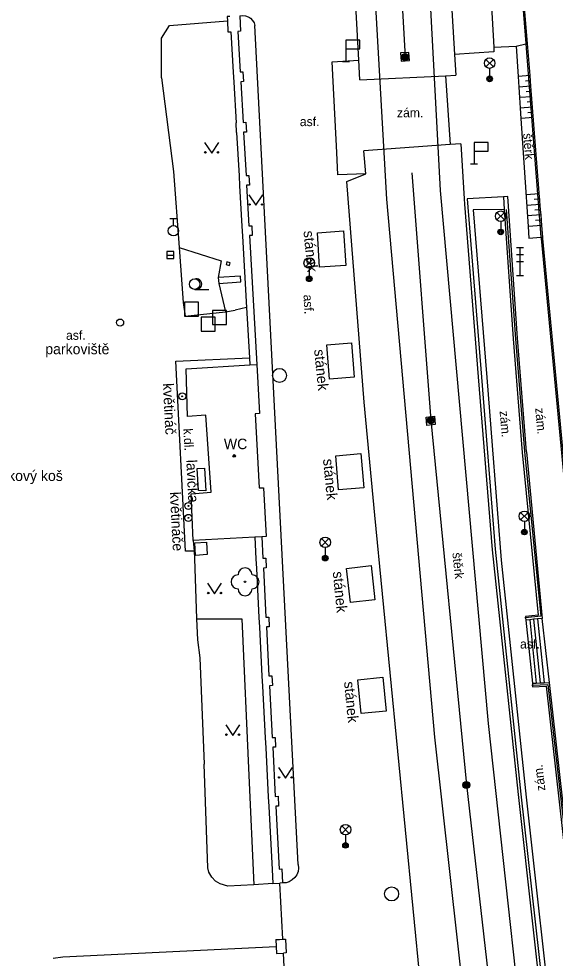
# Model space of a CAD drawing. Extents: x -599951 to -598963, y -1164095 to -1162939.
# Drawn here: x -599250.7 to -599212.4, y -1163365.3 to -1163298.3 of the extents above; entities that cross this region are included whole.
import ezdxf

# ---------------------------------------------------------------- set-up
doc = ezdxf.new("R2010")
doc.units = 0
for name, color, linetype in [('Level 10', 7, 'Continuous'), ('Level 11', 7, 'Continuous'), ('Level 13', 7, 'Continuous'), ('Level 15', 7, 'Continuous'), ('Level 21', 7, 'Continuous'), ('Level 22', 7, 'Continuous'), ('Level 25', 7, 'Continuous'), ('Level 26', 7, 'Continuous'), ('Level 27', 7, 'Continuous'), ('Level 28', 7, 'Continuous'), ('Level 33', 7, 'Continuous'), ('Level 34', 7, 'Continuous'), ('Level 36', 7, 'Continuous'), ('Level 39', 7, 'Continuous'), ('Level 40', 7, 'Continuous'), ('Level 41', 7, 'Continuous'), ('Level 42', 7, 'Continuous'), ('Level 5', 7, 'Continuous'), ('Level 53', 7, 'Continuous'), ('Level 54', 7, 'Continuous'), ('Level 7', 7, 'Continuous'), ('Level 8', 7, 'Continuous'), ('Level 9', 7, 'Continuous')]:
    doc.layers.add(name, color=color, linetype=linetype)

msp = doc.modelspace()

# ---------------------------------------------------------------- linework, layer by layer
at = {"layer": 'Level 10'}
for points in [[(-599214.4, -1163300.04), (-599214.8, -1163295.17), (-599214.81, -1163295), (-599214.85, -1163294.67), (-599214.9, -1163294.17), (-599214.96, -1163293.67), (-599215.02, -1163293.18), (-599215.07, -1163292.68), (-599215.13, -1163292.18), (-599215.18, -1163291.69), (-599215.24, -1163291.19), (-599215.33, -1163290.37)], [(-599213.32, -1163313.85), (-599213.38, -1163313.02), (-599213.41, -1163312.65), (-599213.44, -1163312.27), (-599213.47, -1163311.9), (-599214.16, -1163303.09), (-599214.19, -1163302.72), (-599214.22, -1163302.34), (-599214.4, -1163300.04)], [(-599207.49, -1163371.47), (-599207.56, -1163369.03), (-599207.95, -1163364.98), (-599210.95, -1163338.75), (-599211.93, -1163328.46), (-599212.74, -1163319.92), (-599213.31, -1163313.95), (-599213.32, -1163313.85)]]:
    msp.add_lwpolyline(points, dxfattribs=at)
at = {"layer": 'Level 11'}
for points in [[(-599226.36, -1163302.64), (-599226.44, -1163301.23), (-599229.19, -1163250.91), (-599229.87, -1163237.79)], [(-599220.44, -1163271.34), (-599221.38, -1163271.44), (-599219.62, -1163300.83)], [(-599218.46, -1163271.39), (-599218.13, -1163277.24), (-599218.07, -1163278.24), (-599217.9, -1163281.24), (-599216.82, -1163300.31)], [(-599234.94, -1163298.07), (-599234.736, -1163298.047), (-599234.531, -1163298.071), (-599234.338, -1163298.141), (-599234.25, -1163298.19), (-599234.165, -1163298.252), (-599234.021, -1163298.399), (-599233.914, -1163298.575), (-599233.85, -1163298.77)], [(-599240.52, -1163302.5), (-599240.52, -1163299.67), (-599239.94, -1163298.76), (-599235.82, -1163298.44)], [(-599230.76, -1163358.61), (-599233.85, -1163298.77)], [(-599215.22, -1163300.24), (-599214.53, -1163300.07)], [(-599214.53, -1163300.07), (-599214.4, -1163300.04)], [(-599222.87, -1163300.69), (-599223.46, -1163300.72)], [(-599223.46, -1163300.72), (-599223.42, -1163301.31)], [(-599222.83, -1163301.27), (-599222.87, -1163300.69)], [(-599216.82, -1163300.31), (-599216.8, -1163300.63), (-599219.62, -1163300.83)], [(-599219.62, -1163300.83), (-599219.53, -1163302.31)], [(-599216.82, -1163300.31), (-599215.22, -1163300.24)], [(-599215.22, -1163300.24), (-599215.08, -1163302.4), (-599215.03, -1163303.15), (-599214.98, -1163303.9), (-599214.93, -1163304.65), (-599214.88, -1163305.4), (-599214.37, -1163313.1), (-599214.32, -1163313.93), (-599213.45, -1163313.86)], [(-599225.95, -1163309.35), (-599227.94, -1163309.42), (-599228.02, -1163307.82), (-599228.28, -1163302.76), (-599228.35, -1163301.36), (-599226.44, -1163301.23)], [(-599223.42, -1163301.31), (-599222.83, -1163301.27)], [(-599240.52, -1163302.5), (-599239.66, -1163309.18), (-599239.27, -1163314.59), (-599238.98, -1163318.53), (-599238.82, -1163319.49), (-599238.2, -1163319.42), (-599235.96, -1163319.18)], [(-599226.36, -1163302.64), (-599220.26, -1163302.35), (-599219.53, -1163302.31)], [(-599220.26, -1163302.35), (-599219.93, -1163307.26)], [(-599219.16, -1163307.2), (-599219.93, -1163307.26), (-599226.08, -1163307.7)], [(-599219.16, -1163307.2), (-599218.93, -1163311.13), (-599218.91, -1163311.5), (-599217.92, -1163323.83), (-599216.92, -1163336.16), (-599215.08, -1163353.62), (-599213.02, -1163372.05), (-599212.82, -1163372.02)], [(-599221.47, -1163372.95), (-599225.31, -1163333.69), (-599226.05, -1163325.62), (-599227.29, -1163309.9), (-599225.95, -1163309.35), (-599226.08, -1163307.7)], [(-599216.13, -1163310.98), (-599218.72, -1163311.13)], [(-599218.72, -1163311.13), (-599217.7, -1163323.84), (-599216.72, -1163336.12)], [(-599216.07, -1163311.88), (-599218.28, -1163311.9), (-599217.32, -1163323.86), (-599216.28, -1163336.89)], [(-599213.45, -1163313.86), (-599213.32, -1163313.85)], [(-599235.87, -1163315.62), (-599235.9, -1163315.81)], [(-599235.63, -1163315.68), (-599235.87, -1163315.62)], [(-599235.9, -1163315.81), (-599235.66, -1163315.87)], [(-599235.66, -1163315.87), (-599235.63, -1163315.68)], [(-599234.89, -1163316.63), (-599236.48, -1163316.74)], [(-599236.48, -1163316.74), (-599236.44, -1163317.16)], [(-599234.85, -1163317.05), (-599234.89, -1163316.63)], [(-599236.44, -1163317.16), (-599234.85, -1163317.05)], [(-599234.45, -1163318.88), (-599235.27, -1163319.06)], [(-599235.96, -1163319.18), (-599235.27, -1163319.06)], [(-599238.18, -1163336.26), (-599238.8, -1163336.26), (-599239.49, -1163322.7), (-599234.24, -1163322.46)], [(-599221.64, -1163326.69), (-599221.05, -1163326.63)], [(-599221.58, -1163327.29), (-599221.64, -1163326.69)], [(-599221.05, -1163326.63), (-599220.99, -1163327.23)], [(-599220.99, -1163327.23), (-599221.58, -1163327.29)], [(-599238.25, -1163335.5), (-599238.18, -1163336.26), (-599238.16, -1163336.77), (-599238.03, -1163341.07)], [(-599238.14, -1163335.67), (-599237.32, -1163335.62)], [(-599237.32, -1163335.62), (-599237.27, -1163336.5), (-599238.09, -1163336.56), (-599238.14, -1163335.67)], [(-599216.72, -1163336.12), (-599214.89, -1163353.58)], [(-599216.28, -1163336.89), (-599214.5, -1163353.81)], [(-599238.03, -1163341.07), (-599237.94, -1163342.58), (-599237.78, -1163343.87), (-599237.47, -1163351.44)], [(-599213.69, -1163341.08), (-599213.23, -1163345.64)], [(-599212.84, -1163345.62), (-599213.35, -1163341.05)], [(-599214.53, -1163341.17), (-599214.06, -1163345.67)], [(-599214.25, -1163341.14), (-599213.79, -1163345.66)], [(-599213.97, -1163341.11), (-599213.51, -1163345.65)], [(-599232.58, -1163359.96), (-599233.92, -1163360.04), (-599235.79, -1163360.15), (-599236.34, -1163359.98), (-599236.66, -1163359.79), (-599236.94, -1163359.5), (-599237.15, -1163359.14), (-599237.21, -1163358.84), (-599237.47, -1163351.44)], [(-599234.3, -1163352.25), (-599233.92, -1163360.04)], [(-599214.89, -1163353.58), (-599212.82, -1163372.02)], [(-599214.5, -1163353.81), (-599212.47, -1163371.97)], [(-599230.76, -1163358.61), (-599230.742, -1163358.856), (-599230.779, -1163359.099), (-599230.869, -1163359.329), (-599231.01, -1163359.53), (-599231.187, -1163359.701), (-599231.4, -1163359.826), (-599231.634, -1163359.9), (-599231.88, -1163359.92)]]:
    msp.add_lwpolyline(points, dxfattribs=at)
at = {"layer": 'Level 13'}
for points in [[(-599227.9, -1163250.53), (-599226.6, -1163273.59), (-599224.47, -1163311.15), (-599221.04, -1163349.52), (-599208.62, -1163460.66)], [(-599222.94, -1163267.2), (-599220.64, -1163310.52), (-599217.22, -1163348.54), (-599213.85, -1163379.17), (-599204.7, -1163459.51)]]:
    msp.add_lwpolyline(points, dxfattribs=at)
at = {"layer": 'Level 15'}
for points in [[(-599214.22, -1163302.34), (-599215.08, -1163302.4)], [(-599214.19, -1163302.72), (-599214.55, -1163302.74)], [(-599214.16, -1163303.09), (-599215.03, -1163303.15)], [(-599214.13, -1163303.46), (-599214.5, -1163303.49)], [(-599214.1, -1163303.84), (-599214.98, -1163303.9)], [(-599214.07, -1163304.21), (-599214.44, -1163304.24)], [(-599214.04, -1163304.58), (-599214.93, -1163304.65)], [(-599213.99, -1163305.33), (-599214.88, -1163305.4)], [(-599214.02, -1163304.96), (-599214.39, -1163304.99)], [(-599213.54, -1163310.78), (-599214.52, -1163310.85)], [(-599213.49, -1163311.52), (-599214.47, -1163311.6)], [(-599213.51, -1163311.15), (-599213.94, -1163311.18)], [(-599213.44, -1163312.27), (-599214.42, -1163312.34)], [(-599213.47, -1163311.9), (-599213.88, -1163311.93)], [(-599213.41, -1163312.65), (-599213.83, -1163312.68)], [(-599213.38, -1163313.02), (-599214.37, -1163313.1)]]:
    msp.add_lwpolyline(points, dxfattribs=at)
at = {"layer": 'Level 21'}
for points in [[(-599239.27, -1163314.59), (-599236.26, -1163315.55), (-599236.48, -1163316.74)], [(-599236.44, -1163317.16), (-599235.96, -1163319.18)]]:
    msp.add_lwpolyline(points, dxfattribs=at)
at = {"layer": 'Level 22'}
msp.add_circle((-599234.56, -1163338.44), 0.05, dxfattribs=at)
for centre, start, end in [((-599234.56, -1163337.94), 0, 180), ((-599235.06, -1163338.44), 90, 270), ((-599234.06, -1163338.44), 270, 90), ((-599234.56, -1163338.94), 180, 0)]:
    msp.add_arc(centre, 0.5, start, end, dxfattribs=at)
at = {"layer": 'Level 25'}
for centre, radius in [((-599223.14, -1163301.02), 0.25), ((-599223.14, -1163301.02), 0.2), ((-599223.14, -1163301.02), 0.15), ((-599223.14, -1163301.02), 0.1), ((-599223.14, -1163301.02), 0.05), ((-599239.04, -1163325.21), 0.25), ((-599239.04, -1163325.21), 0.0303), ((-599221.3, -1163326.92), 0.25), ((-599221.3, -1163326.92), 0.2), ((-599221.3, -1163326.92), 0.15), ((-599221.3, -1163326.92), 0.1), ((-599221.3, -1163326.92), 0.05), ((-599238.6, -1163333.03), 0.25), ((-599238.6, -1163333.03), 0.0303), ((-599238.6, -1163333.88), 0.25), ((-599238.6, -1163333.88), 0.0303), ((-599218.77, -1163352.93), 0.25), ((-599218.77, -1163352.93), 0.2), ((-599218.77, -1163352.93), 0.15), ((-599218.77, -1163352.93), 0.1), ((-599218.77, -1163352.93), 0.05)]:
    msp.add_circle(centre, radius, dxfattribs=at)
at = {"layer": 'Level 26'}
for points in [[(-599238.87, -1163319.5), (-599237.87, -1163319.5), (-599237.87, -1163318.5), (-599238.87, -1163318.5)], [(-599237.7, -1163320.56), (-599236.7, -1163320.56), (-599236.7, -1163319.56), (-599237.7, -1163319.56)], [(-599236.88, -1163320.1), (-599235.88, -1163320.1), (-599235.88, -1163319.1), (-599236.88, -1163319.1)]]:
    msp.add_lwpolyline(points, close=True, dxfattribs=at)
at = {"layer": 'Level 27'}
msp.add_line((-599240.14, -1163315.14), (-599239.64, -1163315.14), dxfattribs=at)
msp.add_lwpolyline([(-599240.14, -1163315.39), (-599239.64, -1163315.39), (-599239.64, -1163314.89), (-599240.14, -1163314.89)], close=True, dxfattribs=at)
for centre in [(-599232.1, -1163323.72), (-599224.1, -1163360.7)]:
    msp.add_circle(centre, 0.5, dxfattribs=at)
at = {"layer": 'Level 28'}
for p, q in [((-599239.92, -1163312.525), (-599239.42, -1163312.525)), ((-599239.67, -1163313.025), (-599239.67, -1163312.525))]:
    msp.add_line(p, q, dxfattribs=at)
for centre, radius in [((-599239.67, -1163313.4), 0.375), ((-599243.47, -1163319.95), 0.25)]:
    msp.add_circle(centre, radius, dxfattribs=at)
at = {"layer": 'Level 33'}
for p, q in [((-599217.375, -1163301.71), (-599216.845, -1163301.18)), ((-599217.375, -1163301.18), (-599216.845, -1163301.71)), ((-599217.11, -1163301.82), (-599217.11, -1163302.57)), ((-599216.585, -1163312.63), (-599216.055, -1163312.1)), ((-599216.585, -1163312.1), (-599216.055, -1163312.63)), ((-599216.32, -1163312.74), (-599216.32, -1163313.49)), ((-599215.19, -1163314.59), (-599214.69, -1163314.59)), ((-599214.94, -1163316.59), (-599214.94, -1163314.59)), ((-599230.245, -1163315.97), (-599229.715, -1163315.44)), ((-599230.245, -1163315.44), (-599229.715, -1163315.97)), ((-599215.19, -1163315.09), (-599214.69, -1163315.09)), ((-599215.19, -1163315.59), (-599214.69, -1163315.59)), ((-599229.98, -1163316.08), (-599229.98, -1163316.83)), ((-599215.19, -1163316.59), (-599214.69, -1163316.59)), ((-599214.895, -1163334.03), (-599214.365, -1163333.5)), ((-599214.895, -1163333.5), (-599214.365, -1163334.03)), ((-599214.63, -1163334.14), (-599214.63, -1163334.89)), ((-599229.105, -1163335.89), (-599228.575, -1163335.36)), ((-599229.105, -1163335.36), (-599228.575, -1163335.89)), ((-599228.84, -1163336), (-599228.84, -1163336.75)), ((-599227.655, -1163356.38), (-599227.125, -1163355.85)), ((-599227.655, -1163355.85), (-599227.125, -1163356.38)), ((-599227.39, -1163356.49), (-599227.39, -1163357.24))]:
    msp.add_line(p, q, dxfattribs=at)
for centre, radius in [((-599217.11, -1163301.445), 0.375), ((-599217.11, -1163302.57), 0.2), ((-599217.11, -1163302.57), 0.145), ((-599217.11, -1163302.57), 0.0876), ((-599216.32, -1163312.365), 0.375), ((-599216.32, -1163313.49), 0.2), ((-599216.32, -1163313.49), 0.145), ((-599216.32, -1163313.49), 0.0876), ((-599229.98, -1163315.705), 0.375), ((-599229.98, -1163316.83), 0.2), ((-599229.98, -1163316.83), 0.145), ((-599229.98, -1163316.83), 0.0876), ((-599214.63, -1163333.765), 0.375), ((-599214.63, -1163334.89), 0.2), ((-599214.63, -1163334.89), 0.145), ((-599214.63, -1163334.89), 0.0876), ((-599228.84, -1163335.625), 0.375), ((-599228.84, -1163336.75), 0.2), ((-599228.84, -1163336.75), 0.145), ((-599228.84, -1163336.75), 0.0876), ((-599227.39, -1163356.115), 0.375), ((-599227.39, -1163357.24), 0.2), ((-599227.39, -1163357.24), 0.145), ((-599227.39, -1163357.24), 0.0876)]:
    msp.add_circle(centre, radius, dxfattribs=at)
at = {"layer": 'Level 34'}
for p, q in [((-599227.36, -1163300.42), (-599227.36, -1163301.32)), ((-599227.61, -1163301.32), (-599227.11, -1163301.32)), ((-599218.22, -1163307.72), (-599218.22, -1163308.62)), ((-599218.47, -1163308.62), (-599217.97, -1163308.62))]:
    msp.add_line(p, q, dxfattribs=at)
for points in [[(-599227.36, -1163300.42), (-599226.36, -1163300.42), (-599226.36, -1163299.82), (-599227.36, -1163299.82)], [(-599218.22, -1163307.72), (-599217.22, -1163307.72), (-599217.22, -1163307.12), (-599218.22, -1163307.12)]]:
    msp.add_lwpolyline(points, close=True, dxfattribs=at)
at = {"layer": 'Level 36'}
msp.add_line((-599238.15, -1163317.585), (-599237.15, -1163317.585), dxfattribs=at)
for points in [[(-599237.44, -1163307.11), (-599236.94, -1163307.86), (-599236.44, -1163307.11)], [(-599234.29, -1163310.83), (-599233.79, -1163311.58), (-599233.29, -1163310.83)], [(-599237.23, -1163338.54), (-599236.73, -1163339.29), (-599236.23, -1163338.54)], [(-599235.94, -1163348.64), (-599235.44, -1163349.39), (-599234.94, -1163348.64)], [(-599232.18, -1163351.69), (-599231.68, -1163352.44), (-599231.18, -1163351.69)]]:
    msp.add_lwpolyline(points, dxfattribs=at)
for centre, radius in [((-599237.39, -1163307.81), 0.05), ((-599236.491, -1163307.81), 0.05), ((-599234.24, -1163311.53), 0.05), ((-599233.341, -1163311.53), 0.05), ((-599238.15, -1163317.21), 0.375), ((-599237.18, -1163339.24), 0.05), ((-599236.281, -1163339.24), 0.05), ((-599235.89, -1163349.34), 0.05), ((-599234.991, -1163349.34), 0.05), ((-599232.13, -1163352.39), 0.05), ((-599231.231, -1163352.39), 0.05)]:
    msp.add_circle(centre, radius, dxfattribs=at)
msp.add_arc((-599238.025, -1163317.21), 0.375, 260.40593, 99.59407, dxfattribs=at)
at = {"layer": 'Level 39'}
for radius in [0.09, 0.0398]:
    msp.add_circle((-599235.33, -1163329.46), radius, dxfattribs=at)
at = {"layer": 'Level 5'}
for points in [[(-599229.4, -1163313.54), (-599227.54, -1163313.42), (-599227.38, -1163315.89), (-599229.24, -1163316.01), (-599229.4, -1163313.54)], [(-599226.77, -1163323.84), (-599228.53, -1163323.99), (-599228.73, -1163321.55), (-599226.96, -1163321.4), (-599226.77, -1163323.84)], [(-599238.77, -1163323.24), (-599234.21, -1163322.97)], [(-599234.21, -1163322.97), (-599233.71, -1163322.94)], [(-599233.71, -1163322.94), (-599233.53, -1163326.43)], [(-599238.66, -1163326.64), (-599238.77, -1163323.24)], [(-599237.35, -1163326.56), (-599238.66, -1163326.64)], [(-599236.98, -1163332.04), (-599237.35, -1163326.56)], [(-599233.53, -1163326.43), (-599233.83, -1163326.45)], [(-599233.83, -1163326.45), (-599233.55, -1163331.74)], [(-599227.88, -1163331.89), (-599228.09, -1163329.45), (-599226.3, -1163329.29), (-599226.09, -1163331.74), (-599227.88, -1163331.89)], [(-599238.4, -1163332.16), (-599236.98, -1163332.04)], [(-599238.25, -1163335.5), (-599238.4, -1163332.16)], [(-599233.55, -1163331.74), (-599233.25, -1163331.73)], [(-599233.25, -1163331.73), (-599233.06, -1163335.22)], [(-599233.86, -1163335.26), (-599238.25, -1163335.5)], [(-599233.36, -1163335.24), (-599233.86, -1163335.26)], [(-599233.06, -1163335.22), (-599233.36, -1163335.24)], [(-599225.29, -1163339.72), (-599227.04, -1163339.92), (-599227.32, -1163337.48), (-599225.57, -1163337.28), (-599225.29, -1163339.72)], [(-599224.5, -1163347.67), (-599226.27, -1163347.84), (-599226.51, -1163345.42), (-599224.74, -1163345.25), (-599224.5, -1163347.67)]]:
    msp.add_lwpolyline(points, dxfattribs=at)
at = {"layer": 'Level 53'}
for points in [[(-599237.88, -1163331.93), (-599237.98, -1163330.37), (-599237.44, -1163330.34), (-599237.35, -1163331.94)], [(-599237.35, -1163331.94), (-599237.88, -1163331.93)]]:
    msp.add_lwpolyline(points, dxfattribs=at)
at = {"layer": 'Level 54'}
for points in [[(-599247.55, -1163365.18), (-599232.34, -1163364.46)], [(-599248.26, -1163365.29), (-599247.55, -1163365.18)]]:
    msp.add_lwpolyline(points, dxfattribs=at)
at = {"layer": 'Level 7'}
for points in [[(-599235.64, -1163298.11), (-599235.84, -1163298.12), (-599235.82, -1163298.44), (-599235.78, -1163299.22), (-599235.58, -1163299.21)], [(-599234.94, -1163298.07), (-599234.88, -1163299.17), (-599235.08, -1163299.18), (-599234.91, -1163302.07), (-599234.71, -1163302.06), (-599234.67, -1163302.76), (-599234.87, -1163302.77), (-599234.7, -1163305.67), (-599234.51, -1163305.66), (-599234.46, -1163306.36), (-599234.66, -1163306.37), (-599234.49, -1163309.46), (-599234.29, -1163309.45), (-599234.25, -1163310.15), (-599234.45, -1163310.16), (-599234.28, -1163313.06), (-599234.08, -1163313.04), (-599234.04, -1163313.74), (-599234.24, -1163313.75), (-599233.71, -1163322.94)], [(-599235.58, -1163299.21), (-599235.41, -1163302.1)], [(-599235.41, -1163302.1), (-599235.37, -1163302.8)], [(-599235.37, -1163302.8), (-599235.2, -1163305.7)], [(-599235.16, -1163306.4), (-599235.2, -1163305.7)], [(-599235.16, -1163306.4), (-599234.99, -1163309.49)], [(-599234.99, -1163309.49), (-599234.95, -1163310.19)], [(-599234.95, -1163310.19), (-599234.78, -1163313.08)], [(-599214.49, -1163329.17), (-599215.13, -1163321.07), (-599215.82, -1163310.95), (-599216.13, -1163310.98)], [(-599216.13, -1163310.98), (-599216.07, -1163311.88)], [(-599216.07, -1163311.88), (-599215.44, -1163321.1), (-599214.78, -1163329.21)], [(-599234.78, -1163313.08), (-599234.74, -1163313.78)], [(-599234.74, -1163313.78), (-599234.45, -1163318.88), (-599234.24, -1163322.46), (-599234.21, -1163322.97)], [(-599214.78, -1163329.21), (-599213.65, -1163340.83), (-599214.55, -1163340.92), (-599214.54, -1163341)], [(-599214.49, -1163329.17), (-599213.35, -1163341.05)], [(-599233.86, -1163335.26), (-599233.78, -1163336.79)], [(-599233.36, -1163335.24), (-599233.28, -1163336.76), (-599233.08, -1163336.75), (-599233.05, -1163337.45), (-599233.25, -1163337.46), (-599233.07, -1163340.96), (-599232.87, -1163340.95), (-599232.83, -1163341.65), (-599233.03, -1163341.66), (-599232.85, -1163345.15), (-599232.65, -1163345.14), (-599232.61, -1163345.84), (-599232.81, -1163345.85), (-599232.62, -1163349.55), (-599232.42, -1163349.54), (-599232.38, -1163350.23), (-599232.58, -1163350.24), (-599232.4, -1163353.74), (-599232.2, -1163353.73), (-599232.17, -1163354.43), (-599232.36, -1163354.44), (-599232.13, -1163358.93), (-599231.93, -1163358.92), (-599231.88, -1163359.92)], [(-599233.78, -1163336.79), (-599233.75, -1163337.49)], [(-599233.75, -1163337.49), (-599233.57, -1163340.98)], [(-599238.03, -1163341.07), (-599234.78, -1163341.08), (-599234.3, -1163352.25)], [(-599233.57, -1163340.98), (-599233.53, -1163341.68)], [(-599214.54, -1163341), (-599214.53, -1163341.17)], [(-599213.69, -1163341.08), (-599213.97, -1163341.11)], [(-599213.35, -1163341.05), (-599213.69, -1163341.08)], [(-599233.53, -1163341.68), (-599233.35, -1163345.18)], [(-599214.25, -1163341.14), (-599214.53, -1163341.17)], [(-599213.97, -1163341.11), (-599214.25, -1163341.14)], [(-599233.35, -1163345.18), (-599233.31, -1163345.88)], [(-599214.06, -1163345.67), (-599213.79, -1163345.66)], [(-599214.06, -1163345.67), (-599214.05, -1163345.82)], [(-599213.79, -1163345.66), (-599213.51, -1163345.65)], [(-599213.51, -1163345.65), (-599213.23, -1163345.64)], [(-599213.23, -1163345.64), (-599212.84, -1163345.62)], [(-599210.72, -1163364.46), (-599212.84, -1163345.62)], [(-599233.31, -1163345.88), (-599233.12, -1163349.57)], [(-599214.05, -1163345.82), (-599214.05, -1163345.92), (-599213.08, -1163345.88)], [(-599213.08, -1163345.88), (-599210.99, -1163364.49)], [(-599233.12, -1163349.57), (-599233.08, -1163350.27)], [(-599233.08, -1163350.27), (-599232.9, -1163353.77)], [(-599232.9, -1163353.77), (-599232.86, -1163354.47)], [(-599232.86, -1163354.47), (-599232.63, -1163358.96)], [(-599232.63, -1163358.96), (-599232.58, -1163359.96)], [(-599232.58, -1163359.96), (-599232.08, -1163359.93)], [(-599231.88, -1163359.92), (-599232.08, -1163359.93)], [(-599232.37, -1163363.95), (-599232.11, -1163363.94)], [(-599232.37, -1163363.95), (-599232.34, -1163364.46)], [(-599232.34, -1163364.46), (-599232.32, -1163364.95)], [(-599232.11, -1163363.94), (-599231.87, -1163363.93)], [(-599231.87, -1163363.93), (-599231.67, -1163363.92), (-599231.62, -1163364.91), (-599231.82, -1163364.92)], [(-599232.32, -1163364.95), (-599231.82, -1163364.92)]]:
    msp.add_lwpolyline(points, dxfattribs=at)
at = {"layer": 'Level 8'}
for points in [[(-599231.87, -1163363.93), (-599232.08, -1163359.93)], [(-599231.64, -1163368.3), (-599231.82, -1163364.92)]]:
    msp.add_lwpolyline(points, dxfattribs=at)
at = {"layer": 'Level 9'}
for points in [[(-599226.01, -1163250.45), (-599223.14, -1163301.02)], [(-599217.39, -1163271.44), (-599217.03, -1163276.46), (-599214.94, -1163295.01), (-599214.53, -1163300.05), (-599214.53, -1163300.07)], [(-599214.53, -1163300.07), (-599213.45, -1163313.86)], [(-599222.66, -1163309.28), (-599221.3, -1163326.92), (-599218.77, -1163352.93), (-599215.69, -1163379.8)], [(-599215.92, -1163311.88), (-599215.27, -1163321.1), (-599214.62, -1163329.15), (-599213.46, -1163340.9), (-599214.54, -1163341)], [(-599213.45, -1163313.86), (-599213.44, -1163313.96), (-599211.08, -1163338.78), (-599208.08, -1163364.99), (-599207.69, -1163369.05), (-599207.62, -1163371.46)], [(-599214.54, -1163341), (-599214.59, -1163341)], [(-599214.05, -1163345.82), (-599212.96, -1163345.76), (-599210.28, -1163369.46)], [(-599214.09, -1163345.82), (-599214.05, -1163345.82)]]:
    msp.add_lwpolyline(points, dxfattribs=at)

# ---------------------------------------------------------------- texts
at = {"layer": 'Level 40'}
for s, p in [('zám.', (-599223.72, -1163305.31)), ('asf.', (-599230.65, -1163305.94)), ('asf.', (-599247.33, -1163321.18)), ('asf.', (-599214.94, -1163343.2))]:
    msp.add_text(s, height=0.65, dxfattribs=at).set_placement(p)
for s, rotation, p in [('štěrk', 274.42393, (-599214.72, -1163306.47)), ('asf.', 273.13888, (-599230.39, -1163317.97)), ('zám.', 275, (-599216.4, -1163326.27)), ('zám.', 275, (-599213.86, -1163326.06)), ('k.dl.', 273.13819, (-599238.96, -1163327.52)), ('štěrk', 275.84372, (-599219.77, -1163336.38)), ('zám.', 96.46, (-599213.13, -1163353.32))]:
    msp.add_text(s, height=0.65, rotation=rotation, dxfattribs=at).set_placement(p)
at = {"layer": 'Level 41'}
for p in [(-599230.39, -1163313.43), (-599229.63, -1163321.89), (-599229, -1163329.7), (-599228.3, -1163337.73), (-599227.5, -1163345.58)]:
    msp.add_text('stánek', height=0.75, rotation=275.60487, dxfattribs=at).set_placement(p)
for s, p in [('parkoviště', (-599248.81, -1163322.21)), ('WC', (-599236.07, -1163328.98))]:
    msp.add_text(s, height=0.75, dxfattribs=at).set_placement(p)
at = {"layer": 'Level 42'}
for s, rotation, p in [('květináč', 272.91298, (-599240.42, -1163324.29)), ('lavička', 272.64763, (-599238.75, -1163329.75)), ('květináče', 272.91298, (-599239.92, -1163332.04))]:
    msp.add_text(s, height=0.75, rotation=rotation, dxfattribs=at).set_placement(p)
msp.add_text('odpadkový koš', height=0.75, dxfattribs=at).set_placement((-599254.25, -1163331.25))

doc.saveas('drawing.dxf')
